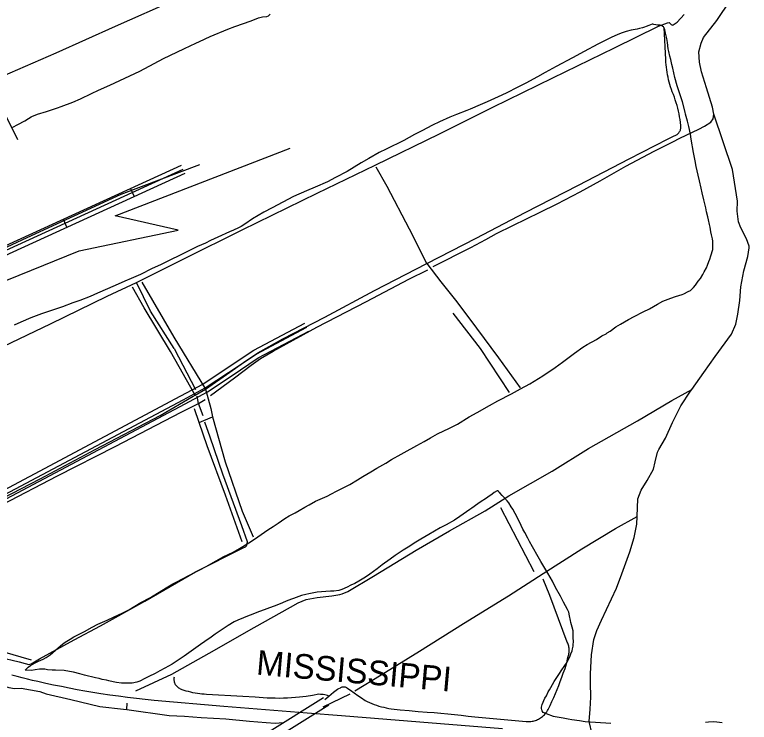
# Model space of a CAD drawing. Extents: x 3419139 to 3457078, y 540382 to 565875.
# Drawn here: x 3444391 to 3446872, y 553369 to 555758 of the extents above; entities that cross this region are included whole.
import ezdxf

# ---------------------------------------------------------------- set-up
doc = ezdxf.new("R2010")
doc.units = 0
for name, color, linetype in [('V-DTCH-CNTR', 7, 'Continuous'), ('V-RAIL-IDEN', 7, 'Continuous'), ('V-RAIL-TRAK', 7, 'Continuous'), ('V-ROAD-CNTR', 7, 'Continuous'), ('V-SITE-VEGE', 7, 'Continuous'), ('V-TOPO-SHOR', 7, 'Continuous')]:
    doc.layers.add(name, color=color, linetype=linetype)

msp = doc.modelspace()

# ---------------------------------------------------------------- linework, layer by layer
at = {"layer": 'V-DTCH-CNTR'}
for p, q in [((3444346.9, 555446.6), (3444400.7, 555337.1)), ((3445014.5, 554380.6), (3445059.5, 554400.1)), ((3446031.4, 554094.4), (3446144.4, 553877.5)), ((3444349.6, 553607.7), (3444447.3, 553579.2))]:
    msp.add_line(p, q, dxfattribs=at)
for points in [[(3444349.7, 555550.7), (3444531.4, 555629.2), (3444731.2, 555719.4), (3444935.2, 555811.3), (3445139.7, 555901.1), (3445275.1, 555954.6), (3445486.6, 556044.2), (3445727.9, 556152.6), (3445915.5, 556231.9), (3446099.2, 556312.2), (3446269.9, 556387.9), (3446444.9, 556465.5), (3446644.6, 556558.9)], [(3444349, 554124.2), (3444476.9, 554190.7), (3444662.7, 554290.1), (3444882.4, 554405), (3444994.1, 554469.8), (3445000.7, 554473.7), (3445035.5, 554494.1), (3445106.9, 554542.9), (3445174.7, 554592.1), (3445211.7, 554616.4), (3445296.6, 554663.3), (3445438.2, 554737.3), (3445605.9, 554826.7), (3445783.4, 554918.2), (3445949.5, 555003.7), (3446115.2, 555090), (3446295.1, 555182.7), (3446466.4, 555271.8), (3446598.5, 555339.1), (3446618.7, 555349), (3446621.2, 555350), (3446623.6, 555351.1), (3446625.9, 555352.5), (3446628.1, 555354), (3446630.1, 555355.7), (3446632.1, 555357.6), (3446633.8, 555359.6), (3446635.4, 555361.7), (3446636.8, 555364), (3446638.1, 555366.4), (3446639.1, 555368.8), (3446640, 555371.4), (3446640.6, 555374), (3446641.1, 555376.6), (3446641.3, 555379.3), (3446641.3, 555382), (3446641.1, 555384.6), (3446639.9, 555394.3), (3446638.4, 555404), (3446636.8, 555413.7), (3446634.9, 555423.3), (3446632.8, 555432.8), (3446630.5, 555442.3), (3446627.9, 555451.8), (3446625.1, 555461.2), (3446622.1, 555470.5), (3446618.9, 555479.7), (3446615.5, 555488.9), (3446611.9, 555498), (3446609, 555506), (3446606.3, 555514.2), (3446603.8, 555522.3), (3446601.6, 555530.6), (3446599.5, 555538.9), (3446597.6, 555547.2), (3446595.9, 555555.6), (3446594.5, 555564.1), (3446593.2, 555572.5), (3446592.1, 555581), (3446591.3, 555589.5), (3446590.6, 555598), (3446590.2, 555606.6), (3446584.7, 555714.9)], [(3444113.7, 554857.5), (3444433.4, 555006.1), (3444751, 555152.1), (3445015.9, 555252.6)], [(3445783.4, 554918.2), (3445724.9, 555034.2), (3445649, 555177.8), (3445612, 555243.7)], [(3445783.4, 554918.2), (3445829.9, 554856.7), (3445884.2, 554788.9), (3445950.5, 554699.8), (3446024.8, 554599.3), (3446098.6, 554498.4)], [(3444820.1, 554855.3), (3444929, 554669.1), (3445035.5, 554494.1)], [(3445000.7, 554473.7), (3444917.7, 554620.9), (3444828.3, 554768), (3444789.3, 554837.8)], [(3446062.3, 554482), (3445964.2, 554631.5), (3445872.1, 554750.2)], [(3445035.5, 554494.1), (3445053.5, 554428.9), (3445059.5, 554400.1), (3445102.3, 554247.7), (3445159.8, 554081.9), (3445196, 553995)], [(3445159.3, 553977.5), (3445102.7, 554135.8), (3445040.9, 554302.4), (3445014.5, 554380.6), (3444998.6, 554427.1)], [(3446257.3, 553639), (3446198.6, 553796.6), (3446175.9, 553851.7)], [(3446263.6, 553615.2), (3446263.3, 553618.8), (3446262.8, 553622.3), (3446262.1, 553625.7), (3446261.2, 553629.2), (3446260.1, 553632.5), (3446258.8, 553635.8), (3446257.3, 553639)], [(3446163.9, 553381.1), (3446167.2, 553383.2), (3446170.4, 553385.4), (3446173.7, 553388.2), (3446176.9, 553391.2), (3446179.9, 553394.3), (3446182.7, 553397.5), (3446185.4, 553400.9), (3446188, 553404.4), (3446190.3, 553408), (3446192.5, 553411.8), (3446199, 553425.1), (3446205.3, 553438.5), (3446211.3, 553452), (3446217.2, 553465.6), (3446222.9, 553479.2), (3446228.5, 553493), (3446233.8, 553506.8), (3446238.9, 553520.7), (3446243.8, 553534.7), (3446246.8, 553542.5), (3446249.6, 553550.4), (3446252.2, 553558.3), (3446254.5, 553566.4), (3446256.6, 553574.5), (3446258.5, 553582.6), (3446260.2, 553590.8), (3446261.3, 553594.2), (3446262.2, 553597.6), (3446262.9, 553601.1), (3446263.3, 553604.6), (3446263.6, 553608.2), (3446263.7, 553611.7), (3446263.6, 553615.2)], [(3445452.3, 553457.2), (3445447.7, 553458.8), (3445443, 553460.1), (3445438.2, 553461.2), (3445433.3, 553462), (3445428.5, 553462.6), (3445423.6, 553462.9), (3445418.7, 553463), (3445397, 553459.4), (3445375.3, 553456), (3445353.5, 553452.9), (3445339.8, 553451.8), (3445326.1, 553450.8), (3445312.4, 553450.1), (3445298.6, 553449.7), (3445284.9, 553449.4), (3445271.1, 553449.5), (3445257.4, 553449.7), (3445243.7, 553450.2), (3445202.7, 553453.2), (3445161.8, 553455.9), (3445120.8, 553458.3), (3445079.9, 553460.6), (3445038.9, 553462.6), (3445031.2, 553463), (3445023.5, 553463.7), (3445015.9, 553464.6), (3445008.2, 553465.6), (3445000.6, 553466.9), (3444993.1, 553468.4), (3444985.6, 553470.2), (3444978.1, 553472.1), (3444970.7, 553474.2), (3444963.4, 553476.5), (3444960.2, 553477.3), (3444957.1, 553478.3), (3444954.1, 553479.5), (3444951.2, 553480.9), (3444948.4, 553482.4), (3444945.6, 553484.2), (3444943, 553486.1), (3444940.6, 553488.2), (3444938.2, 553490.5), (3444936.1, 553492.9), (3444934.1, 553495.4), (3444932.8, 553498.2), (3444931.8, 553501.1), (3444931, 553504), (3444930.3, 553507), (3444929.9, 553510.1), (3444929.7, 553513.1), (3444929.7, 553516.2), (3444930, 553519.2), (3444930.4, 553522.3)], [(3445438.3, 553445.4), (3445452.3, 553457.2), (3445468.1, 553470.4), (3445472.5, 553473.7), (3445477, 553476.9), (3445481.6, 553479.9), (3445486.3, 553482.8), (3445491.1, 553485.5), (3445492.9, 553486.6), (3445494.9, 553487.5), (3445496.9, 553488.1), (3445499, 553488.5), (3445501.1, 553488.7), (3445503.3, 553488.7), (3445505.4, 553488.4), (3445507.5, 553487.9), (3445509.5, 553487.2), (3445511.4, 553486.3), (3445513.2, 553485.2), (3445525.6, 553476.8), (3445537.9, 553468.3), (3445550.1, 553459.6), (3445562.2, 553450.8), (3445574.2, 553441.9), (3445581.9, 553438.3), (3445589.6, 553434.9), (3445597.4, 553431.8), (3445605.3, 553428.8), (3445613.3, 553426), (3445621.3, 553423.5), (3445629.4, 553421.2), (3445637.6, 553419.1), (3445645.8, 553417.2), (3445654.1, 553415.6), (3445662.4, 553414.2), (3445692.9, 553411), (3445723.5, 553408.1), (3445754, 553405.4), (3445784.6, 553403.1), (3445807.6, 553401.4), (3445830.6, 553399.5), (3445853.5, 553397.3), (3445876.5, 553395), (3445899.4, 553392.4), (3445922.3, 553389.6), (3445945.1, 553386.7), (3446118.7, 553371.8), (3446122.6, 553371.4), (3446126.5, 553371.3), (3446130.4, 553371.3), (3446134.3, 553371.6), (3446138.2, 553372.1), (3446142, 553372.7), (3446145.8, 553373.6), (3446149.6, 553374.7), (3446153.3, 553376), (3446156.9, 553377.5), (3446160.4, 553379.2), (3446163.9, 553381.1)]]:
    msp.add_lwpolyline(points, dxfattribs=at)
at = {"layer": 'V-RAIL-TRAK'}
msp.add_lwpolyline([(3446039, 553346.9), (3445759.8, 553368.8), (3445494.3, 553390.3), (3445378.4, 553399), (3445097.2, 553422.4), (3444862.4, 553442.5), (3444832.2, 553445.6), (3444802.1, 553449), (3444772, 553452.6), (3444741.9, 553456.5), (3444711.9, 553460.7), (3444681.8, 553465.1), (3444655.1, 553469.4), (3444628.5, 553473.9), (3444601.8, 553478.7), (3444575.3, 553483.7), (3444548.7, 553488.9), (3444522.2, 553494.4), (3444495.8, 553500.1), (3444469.4, 553506.1), (3444451.8, 553510), (3444434.2, 553514.2), (3444416.6, 553518.6), (3444399.1, 553523.1), (3444381.7, 553527.8)], dxfattribs=at)
at = {"layer": 'V-ROAD-CNTR'}
for p, q in [((3444781.9, 555171.5), (3444794.4, 555144.2)), ((3444554.5, 555067.5), (3444567, 555040.2))]:
    msp.add_line(p, q, dxfattribs=at)
for points in [[(3440191.4, 553069.1), (3440417.6, 553171.1), (3441085.4, 553476), (3441344.3, 553584.5), (3441420.7, 553631.5), (3441798.4, 553804.2), (3442453, 554102.8), (3442965.8, 554342.4), (3443250.5, 554470.9), (3444953.9, 555250.2)], [(3440197.5, 553055.4), (3440423.8, 553157.4), (3441091.4, 553462.2), (3441351.2, 553571.1), (3441427.8, 553618.2), (3441804.6, 553790.6), (3442459.3, 554089.2), (3442972, 554328.8), (3443256.7, 554457.3), (3444960.1, 555236.6)], [(3441668.1, 553711.6), (3441810.9, 553776.9), (3442465.6, 554075.6), (3442978.3, 554315.2), (3443262.9, 554443.6), (3444966.4, 555222.9)], [(3443841.9, 553884.4), (3443857.6, 553890.7), (3444184.1, 554062.8), (3444952.6, 554470.6), (3445026.9, 554510.6), (3445105.2, 554563), (3445198.5, 554625.3), (3445371, 554716.2)], [(3444191.1, 554049.6), (3444959.7, 554457.4), (3445034.7, 554497.7), (3445113.6, 554550.5), (3445206.2, 554612.4), (3445378, 554702.9)], [(3443854.7, 553857.2), (3443870.2, 553863.5), (3444198.1, 554036.3), (3444966.7, 554444.2), (3445042.4, 554484.8), (3445121.9, 554538), (3445213.8, 554599.5), (3445385, 554689.7)], [(3444664.5, 552970.9), (3445434.1, 553452.3)], [(3444672.4, 552940.5), (3445451.6, 553427.8)]]:
    msp.add_lwpolyline(points, dxfattribs=at)
at = {"layer": 'V-SITE-VEGE'}
for points in [[(3444385.1, 555378.2), (3444402.3, 555387.2), (3444425.4, 555400), (3444437.4, 555407.9), (3444446.3, 555413.2), (3444451.6, 555415.8), (3444454.9, 555417.3), (3444467.6, 555422.2), (3444498.7, 555431.7), (3444535.7, 555444.2), (3444548.4, 555448.3), (3444587.6, 555463.4), (3444613, 555474), (3444650, 555492.1), (3444674.6, 555503.4), (3444712.4, 555520.3), (3444813.2, 555568.2), (3444861.8, 555593.4), (3444893.9, 555610.3), (3444938.3, 555632.2), (3444964.8, 555643.9), (3445002.6, 555662.7), (3445015.3, 555668), (3445051.5, 555684.9), (3445110.9, 555709.1), (3445134.8, 555718.5), (3445189.7, 555738.1), (3445214, 555747.6), (3445227.9, 555750.6), (3445242.4, 555752.1), (3445248.4, 555754.8), (3445253.6, 555759.7)], [(3446482.6, 554739.1), (3446513.6, 554754.5), (3446534.5, 554765), (3446562.5, 554780.8), (3446580.4, 554790.6), (3446607.3, 554801.2), (3446623, 554806.5), (3446644.7, 554812.9), (3446651, 554815.6), (3446665.2, 554823.1), (3446673.8, 554827.2), (3446683.9, 554837.4), (3446690.2, 554844.5), (3446699.5, 554858), (3446706.6, 554867), (3446715.5, 554880.5), (3446720, 554889.9), (3446727.1, 554903.3), (3446731.1, 554912.7), (3446735.2, 554925.1), (3446738.6, 554932.9), (3446742.6, 554944.5), (3446748.6, 554965.5), (3446748.9, 554968.9), (3446748.9, 554984.2), (3446748.5, 554993.6), (3446747.3, 555001.8), (3446744.7, 555015.3), (3446742.4, 555025.3), (3446739.3, 555040.3), (3446737.8, 555049.7), (3446734.4, 555065), (3446731.7, 555076.2), (3446727.9, 555093), (3446724.9, 555105.7), (3446721.5, 555119.2), (3446718.8, 555133.4), (3446712.8, 555156.9), (3446709.3, 555173), (3446703.3, 555197.7), (3446699.5, 555216.4), (3446693, 555245.5), (3446689.2, 555265), (3446683.9, 555293), (3446676.2, 555337.5), (3446673.2, 555354.7), (3446667.9, 555380.9), (3446663, 555399.2), (3446656.5, 555422.4), (3446655, 555429.5), (3446645.9, 555463.9), (3446639.5, 555484.4), (3446634.6, 555498.2), (3446628.1, 555517.7), (3446620.6, 555545.7), (3446613.7, 555577.9), (3446610.3, 555590.6), (3446606.5, 555607.4), (3446603.5, 555618.6), (3446599.7, 555633.9), (3446598.2, 555643.3), (3446595.5, 555665), (3446593.2, 555678.4), (3446589, 555696.4), (3446587.9, 555703.1), (3446586.7, 555707.6), (3446584.5, 555713.2), (3446582.6, 555717.3), (3446576.6, 555721), (3446571, 555722.9), (3446562, 555723.2), (3446556, 555723.6), (3446549.3, 555725.4), (3446546.6, 555726.5), (3446544.4, 555726.1), (3446533.2, 555721.6), (3446523.9, 555718.6), (3446517.5, 555716.3), (3446510.8, 555713.7), (3446500.7, 555711.8), (3446493.6, 555709.9), (3446486.5, 555708.4), (3446472.6, 555705.7), (3446455.8, 555701.5), (3446442.4, 555697), (3446428.5, 555691.3), (3446405.4, 555681.2), (3446360.9, 555659.3), (3446314.6, 555633.7), (3446275.1, 555612.3), (3446219.4, 555583.3), (3446182.4, 555563.3), (3446156.3, 555548.7), (3446117.1, 555526.8), (3446090.2, 555513.3), (3446050.6, 555493.7), (3446023.7, 555480.9), (3445986.7, 555464.3), (3445962.8, 555454.1), (3445929.2, 555439.4), (3445918, 555435.3)], [(3445918, 555435.3), (3445883.6, 555421.7), (3445860.8, 555412.3), (3445825.3, 555396.8), (3445802.2, 555385.5), (3445766, 555366.3), (3445741.3, 555353.5), (3445705.5, 555333.9), (3445646.1, 555304.6), (3445622.2, 555292.5), (3445586.7, 555272.6), (3445561.3, 555258.6), (3445513.5, 555228.9), (3445474.7, 555208.2), (3445447.4, 555194.3), (3445405.6, 555175.8), (3445376.4, 555163.4), (3445333.1, 555143.8), (3445261, 555106.1), (3445232.3, 555091.4), (3445193.8, 555068.9), (3445168.1, 555051.2), (3445155.7, 555042.6), (3445153.5, 555041.8), (3445146.8, 555038.4), (3445130.3, 555030.5), (3445116.2, 555024.5), (3445077.3, 555007.1), (3445052.6, 554995.8), (3445035.1, 554987.2), (3445008.6, 554975.1), (3444990.3, 554966.1), (3444963.4, 554953.3), (3444945.8, 554944.2), (3444919.3, 554931.4), (3444901.4, 554922.4), (3444883.1, 554913.3), (3444855.1, 554900.9), (3444815.8, 554881.3), (3444784.1, 554867), (3444763.2, 554858), (3444729.9, 554843.3), (3444671.3, 554818), (3444646.2, 554807.1), (3444611.5, 554793.1), (3444587.6, 554784.8), (3444552.8, 554772), (3444505.4, 554756.1), (3444482.2, 554747.8), (3444445.6, 554734.2), (3444412.4, 554719.5), (3444389.9, 554709.3)], [(3444611.6, 553532.4), (3444589.8, 553538.3), (3444576, 553540.1), (3444558, 553543.1), (3444528.5, 553544.8), (3444517.2, 553544.8), (3444501.9, 553546.2), (3444492.5, 553548.1), (3444475, 553548), (3444460, 553545.3), (3444448, 553543.4), (3444431.2, 553544.1), (3444426.7, 553544.5), (3444428.6, 553546.7), (3444436.4, 553554.2), (3444444.6, 553560.6), (3444459.9, 553569.7), (3444471.1, 553574.9), (3444487.6, 553581.7), (3444497.6, 553587), (3444511.5, 553596.8), (3444538.3, 553619.7), (3444552.5, 553632.8), (3444561.4, 553639.2), (3444578.2, 553649.7), (3444590.6, 553656.9), (3444626.8, 553675.7), (3444653.3, 553690.4), (3444672.3, 553699.8), (3444703.4, 553713.7), (3444724.6, 553723.2), (3444756.4, 553737.9), (3444776.2, 553748.4), (3444797.1, 553760.4), (3444817.6, 553772.9), (3444849.7, 553790.5), (3444903.1, 553822.9), (3444925.2, 553835.7), (3444936.4, 553841.3), (3444981.2, 553865.1), (3445014.4, 553882.4), (3445037.2, 553894.8), (3445071.2, 553914.4), (3445094.7, 553927.2), (3445129.1, 553943.7), (3445150.7, 553955.4), (3445181.3, 553974.6), (3445200.8, 553987.4), (3445246.3, 554018.6), (3445264.2, 554029.8), (3445280.6, 554041.5), (3445303.8, 554056.9), (3445318, 554065.9), (3445338.1, 554076.5), (3445351.6, 554084), (3445371.4, 554095.3), (3445385.6, 554102.8), (3445406.8, 554115.6), (3445422.2, 554122.4), (3445446.1, 554132.6), (3445461.4, 554140.5), (3445478.2, 554149.5), (3445505.1, 554162.3), (3445523, 554172.1), (3445548.8, 554187.9), (3445567.1, 554198.4), (3445594.3, 554215), (3445613.7, 554226.7), (3445644, 554243.2), (3445664.1, 554255.6), (3445696.2, 554273.7), (3445706.7, 554279.3), (3445749.6, 554303.8), (3445773.5, 554316.6), (3445795.9, 554329.4), (3445818.7, 554342.6), (3445859.1, 554361.8), (3445886, 554375.7), (3445925.9, 554399.8), (3445953.5, 554414.5), (3445994.2, 554438.2), (3446023, 554454), (3446068.6, 554478.1), (3446099.5, 554495), (3446130.9, 554511.9), (3446174.6, 554539), (3446216, 554567.2), (3446240.7, 554584.9), (3446263.4, 554601.4), (3446281.7, 554615.3), (3446309.3, 554635.2), (3446324.3, 554645), (3446355.6, 554661.9), (3446374.3, 554673.6), (3446388.1, 554680.8), (3446392.2, 554683.8), (3446401.9, 554689.8), (3446421.3, 554703.7), (3446436.6, 554713.5), (3446463.5, 554729.3), (3446482.6, 554739.1)], [(3446158.7, 553926.9), (3446139.5, 553960.9), (3446130.1, 553979.2), (3446123.7, 553990.8), (3446113.9, 554009.5), (3446107.5, 554021), (3446101.1, 554033), (3446095.8, 554045.3), (3446081.1, 554073.7), (3446073.2, 554087.9), (3446067.6, 554096.5), (3446059.7, 554109.2), (3446054, 554117), (3446043.9, 554128.2), (3446037.5, 554134.5), (3446029.6, 554143.1), (3446026.6, 554145.7), (3446023.6, 554150.2), (3446020.6, 554149.8), (3446010.9, 554144.5), (3446003.1, 554138.5), (3445989.3, 554129.1), (3445980.7, 554123.1), (3445966.1, 554113.7), (3445954.9, 554106.2), (3445934.8, 554092.3), (3445927.7, 554087), (3445894.8, 554063.7), (3445876.2, 554051.3), (3445847.8, 554035.5), (3445828.4, 554025), (3445808.6, 554014.1), (3445789.9, 554002.4), (3445762.3, 553986.6), (3445745.9, 553976.4), (3445720.1, 553959.9), (3445702.6, 553949.4), (3445676.1, 553932.1), (3445658.9, 553920), (3445632.4, 553899.8), (3445614.8, 553886.6), (3445590.2, 553868.9), (3445575.3, 553858.8), (3445553.6, 553845.2), (3445539.4, 553837.7), (3445526.4, 553831.3), (3445513.7, 553824.9), (3445495.7, 553817.4), (3445485.3, 553813.6), (3445468.8, 553811.3), (3445458, 553811.3), (3445442.3, 553810.8), (3445413.1, 553807.7), (3445401.5, 553805.8), (3445385, 553802.8), (3445374.6, 553800.5), (3445359.3, 553796.3), (3445332.4, 553786.5), (3445326.4, 553784.6), (3445308.4, 553777.5), (3445295.7, 553772.2), (3445276.3, 553763.9), (3445243.1, 553751.4), (3445208.7, 553739.4), (3445195.6, 553733.7), (3445176.9, 553726.5), (3445164.2, 553720.9), (3445145.2, 553713), (3445132.5, 553707.3), (3445111.9, 553695.6), (3445098.1, 553687), (3445085.1, 553677.2), (3445068.3, 553666.3), (3445054.1, 553656.2), (3445033.2, 553641.9), (3445019, 553631.7), (3444995.5, 553614.1), (3444979.4, 553602.8), (3444963, 553592.3), (3444939.9, 553575.7), (3444923.4, 553565.2), (3444897.7, 553551.3), (3444881.2, 553541.9), (3444865.6, 553533.2), (3444843.9, 553522.7), (3444830.5, 553516.3), (3444813.6, 553507.2), (3444803.6, 553503.8), (3444788.2, 553500.8), (3444778.9, 553500.4), (3444763.5, 553500.3), (3444751.9, 553501), (3444734.7, 553503.2), (3444724.2, 553505.4), (3444709.3, 553509.1), (3444701, 553511), (3444686.8, 553513.5), (3444676, 553516.1), (3444664.3, 553518.3), (3444627.3, 553527.2), (3444611.6, 553532.4)], [(3446404.8, 553364.7), (3446317.2, 553370.4), (3446298.2, 553373), (3446273.1, 553377), (3446260, 553379.2), (3446243.5, 553382.1), (3446216.6, 553386.5), (3446210.6, 553388), (3446187, 553396.9), (3446179.1, 553400.3), (3446175.7, 553402.1), (3446172, 553407), (3446170.8, 553410), (3446170.4, 553416.3), (3446170.4, 553420.1), (3446172.7, 553428.7), (3446181.9, 553449.6), (3446186.8, 553457.9), (3446193.1, 553471), (3446197.2, 553478.5), (3446201.3, 553486.4), (3446212.8, 553506.6), (3446222.1, 553519.7), (3446228.8, 553529.5), (3446239.2, 553545.6), (3446246.7, 553556.9), (3446256.7, 553571.1), (3446261.9, 553580.1), (3446267.1, 553592.8), (3446269.7, 553600.3), (3446273.4, 553610.1), (3446274.9, 553616.8), (3446277.1, 553626.2), (3446277.5, 553629.5), (3446278.2, 553642.3), (3446277.4, 553652.7), (3446277, 553668.8), (3446276.6, 553677.8), (3446273.9, 553690.1), (3446269.4, 553705.1), (3446268.2, 553712.6), (3446265.2, 553727.9), (3446262.5, 553740.6), (3446258.4, 553749.6), (3446244.5, 553774.2), (3446233.9, 553794.4), (3446217.7, 553823.9), (3446206.8, 553845.2), (3446191.8, 553872.4), (3446168.4, 553911.6), (3446158.7, 553926.9)], [(3446780.4, 553367.1), (3446762.4, 553368.5), (3446750.8, 553369.6), (3446734.4, 553369.5), (3446724.3, 553368.4)]]:
    msp.add_lwpolyline(points, dxfattribs=at)
at = {"layer": 'V-TOPO-SHOR'}
for p, q in [((3444849.9, 554757.1), (3444802.5, 554854.4)), ((3444929.3, 554631.3), (3444849.9, 554757.1)), ((3444929.3, 554631.3), (3445001.9, 554492.6)), ((3445011.5, 554444.9), (3445007.1, 554470.1)), ((3445028.1, 554403.1), (3445011.5, 554444.9)), ((3445433.4, 553421.1), (3445523.6, 553464.4)), ((3444769.6, 553411.8), (3444771.5, 553433.5))]:
    msp.add_line(p, q, dxfattribs=at)
for points in [[(3445804.9, 554908.3), (3445931.6, 554971.7), (3445982, 554999.1), (3446018.2, 555018.9), (3446073.2, 555046.3), (3446165.3, 555091.9), (3446223.6, 555119.7), (3446300.3, 555160.2), (3446367.9, 555197), (3446454.9, 555246.6), (3446550.9, 555297.7), (3446613.8, 555328.7), (3446637.4, 555341.8), (3446701.2, 555371.9), (3446720.5, 555381.9), (3446741.7, 555394.9), (3446749.9, 555406.8), (3446752.2, 555422.9), (3446747.8, 555445.8), (3446727.1, 555511.5), (3446710.8, 555565.9), (3446703.6, 555598.6), (3446701.5, 555632.5), (3446709.3, 555662.4), (3446717.1, 555681.4), (3446762.2, 555738.7), (3446808.1, 555807)], [(3444354.2, 554638.7), (3444511.8, 554714.8), (3444703.6, 554808.3), (3444802.5, 554854.4), (3444964.9, 554934.7), (3445159.4, 555032.2), (3445412.1, 555155.1), (3445608.7, 555250.6), (3445826, 555355.6), (3446006, 555445.6), (3446208.8, 555544.6), (3446417.1, 555646.1), (3446565.6, 555719.4), (3446595.2, 555730.9), (3446601.9, 555731.7), (3446605.8, 555727.8), (3446608.6, 555724.7), (3446612.1, 555723.1), (3446615.3, 555724.3), (3446628.2, 555733.4), (3446651.8, 555759.5)], [(3446341.3, 553328.4), (3446331.7, 553371.2), (3446334, 553412.5), (3446337, 553453.8), (3446335.3, 553502.2), (3446335.2, 553532.4), (3446338.9, 553596), (3446346.7, 553648.4), (3446356.9, 553678.6), (3446372.7, 553713.6), (3446423.9, 553821), (3446441.2, 553869.5), (3446468.8, 553944.2), (3446483.7, 553992.7), (3446492.3, 554037.2), (3446493.8, 554063.4), (3446496, 554123), (3446507, 554152.4), (3446526.8, 554185), (3446548.9, 554224), (3446554.3, 554248.6), (3446562.2, 554281.2), (3446566.9, 554290), (3446589, 554328.2), (3446612.7, 554381.4), (3446641.1, 554437.1), (3446673.5, 554486.5), (3446677.4, 554492.1), (3446718.5, 554550.1), (3446756.5, 554604.3), (3446811.8, 554679.1), (3446826.8, 554713.3), (3446833, 554747.4), (3446840, 554792.7), (3446843.8, 554838.8), (3446854, 554893.6), (3446867.3, 554942.1), (3446872, 554970.7), (3446871.2, 554977.1), (3446862.4, 555000.9), (3446843.2, 555038.1), (3446836, 555058.7), (3446831.1, 555094.5), (3446832.6, 555128.6), (3446814.7, 555235), (3446752.2, 555422.9)], [(3443195.3, 554294.3), (3443732.4, 554572.6), (3444202, 554796.3), (3444608.4, 554960.9), (3444942.9, 555030.3), (3444730.1, 555079.1), (3445321.7, 555307.9)], [(3445052.8, 554471.9), (3445133, 554531.6), (3445190, 554575.2), (3445221.5, 554597.3), (3445263.6, 554621.5), (3445411.9, 554702.8), (3445579.1, 554789.7), (3445722.3, 554864.6), (3445786.4, 554896.4)], [(3444800.5, 553474.6), (3444921.8, 553530.6), (3445047.7, 553601.6), (3445200.1, 553688.9), (3445322.1, 553757.9), (3445348.8, 553771.8), (3445375.2, 553782.9), (3445412.3, 553789.7), (3445461.9, 553796.2), (3445489.5, 553799.9), (3445497.4, 553801.9), (3445515.9, 553809.8), (3445603.3, 553861.8), (3445746.5, 553949.4), (3445859.9, 554015.6), (3445980.3, 554083), (3446059.8, 554133), (3446206.6, 554217.1), (3446329.4, 554293.6), (3446494.3, 554387.2), (3446610.8, 554455.4), (3446677.4, 554492.1)], [(3444350.1, 554104.2), (3444535.8, 554200.6), (3444730.2, 554300.5), (3444953.7, 554415.6), (3445011.5, 554444.9), (3445033.9, 554459.2)], [(3444338.8, 553588.4), (3444405.7, 553572.5), (3444426.2, 553566.6), (3444439.2, 553563.9), (3444446.7, 553565.9), (3444475, 553582.9), (3444592.5, 553647.1), (3444680.5, 553694.2), (3444831, 553777.8), (3445001.9, 553876.4), (3445160.2, 553956.8), (3445170.9, 553961.1), (3445174.4, 553964.7), (3445175.6, 553968.2), (3445177.9, 553978.5), (3445158, 554032), (3445094.5, 554206.9), (3445051.1, 554332), (3445033.7, 554382.3)], [(3445539.7, 553474.3), (3445628.5, 553528.5), (3445758.2, 553608.5), (3445906.4, 553702.3), (3446058.5, 553796.2), (3446176, 553870.6), (3446306, 553954.5), (3446420.4, 554023.4), (3446493.8, 554063.4)], [(3444348.8, 553493.3), (3444371.7, 553486.2), (3444390.6, 553483.1), (3444413.5, 553484), (3444476.3, 553472), (3444497.2, 553465), (3444580.9, 553445.5), (3444678.4, 553421.8), (3444758.1, 553412.6), (3444769.6, 553411.8), (3444912.4, 553391.8), (3444964.5, 553389.6), (3445020.5, 553384.6), (3445104.2, 553380.2), (3445183.9, 553372.6), (3445240.7, 553368), (3445271.1, 553365.7), (3445297.5, 553367.8)]]:
    msp.add_lwpolyline(points, dxfattribs=at)

# ---------------------------------------------------------------- texts
at = {"layer": 'V-RAIL-IDEN'}
msp.add_text('MISSISSIPPI', height=83, rotation=354.9773, dxfattribs=at).set_placement((3445204.9, 553530))

doc.saveas('drawing.dxf')
